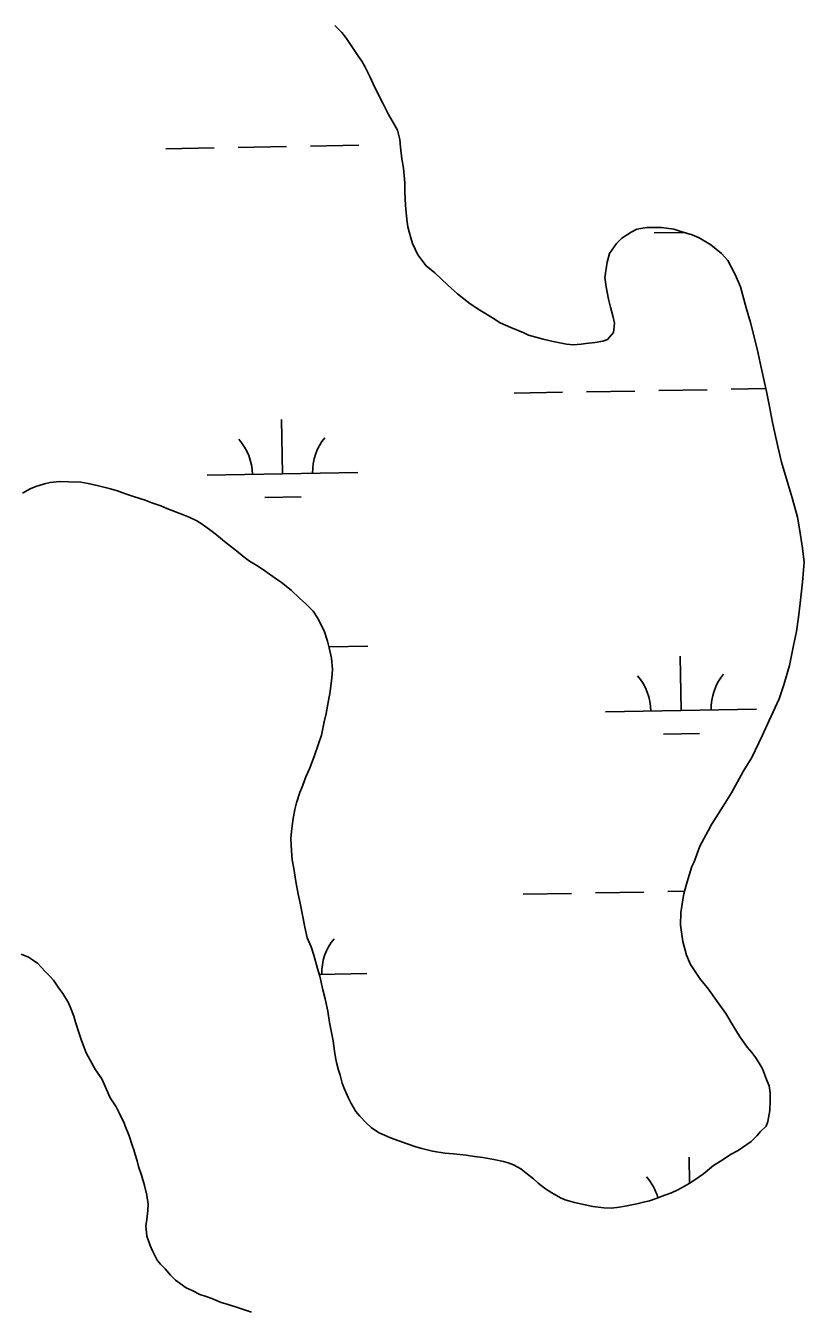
# Model space of a CAD drawing. Extents: x 3925854 to 3964121, y 224593 to 250589.
# Drawn here: x 3952365 to 3952881, y 230907 to 231761 of the extents above; entities that cross this region are included whole.
import ezdxf

# ---------------------------------------------------------------- set-up
doc = ezdxf.new("R2010")
doc.units = 0
doc.layers.add('V-TOPO-SHOR', color=7, linetype='Continuous')
doc.layers.add('V-WETL-SWMP', color=7, linetype='Continuous')

msp = doc.modelspace()

# ---------------------------------------------------------------- linework, layer by layer
at = {"layer": 'V-TOPO-SHOR'}
for points in [[(3952644.847, 231589.043), (3952636.26, 231597.167), (3952630.411, 231601.806), (3952624.937, 231609.169), (3952621.408, 231616.537), (3952620.224, 231620.42), (3952619.04, 231624.301), (3952618.248, 231627.795), (3952617.846, 231630.904), (3952617.441, 231634.789), (3952616.632, 231642.17), (3952616.206, 231650.72), (3952616.179, 231656.938), (3952615.36, 231666.654), (3952614.166, 231672.868), (3952613.355, 231680.638), (3952612.946, 231685.688), (3952611.365, 231691.902), (3952608.62, 231696.942), (3952605.489, 231702.369), (3952601.569, 231709.738), (3952599.218, 231714.393), (3952595.296, 231722.538), (3952592.941, 231727.582), (3952589.803, 231734.174), (3952587.843, 231737.664), (3952585.498, 231740.765), (3952581.978, 231746.19), (3952577.673, 231752.778), (3952574.548, 231756.653), (3952569.862, 231761.296)], [(3952855.988, 231030.627), (3952857.141, 231033.742), (3952858.273, 231041.133), (3952858.634, 231047.742), (3952858.611, 231052.795), (3952857.815, 231057.456), (3952856.242, 231061.724), (3952853.489, 231068.71), (3952851.925, 231071.423), (3952849.182, 231076.074), (3952846.446, 231079.562), (3952843.321, 231083.048), (3952838.238, 231090.41), (3952834.713, 231096.224), (3952829.233, 231105.531), (3952824.15, 231112.504), (3952817.109, 231122.58), (3952812.423, 231128.001), (3952805.771, 231138.077), (3952803.022, 231144.287), (3952800.653, 231153.214), (3952799.049, 231164.091), (3952799.402, 231172.644), (3952801.292, 231185.091), (3952803.59, 231192.874), (3952806.656, 231202.995), (3952808.198, 231206.11), (3952812.04, 231216.62), (3952817.436, 231226.75), (3952819.751, 231231.036), (3952827.472, 231243.119), (3952832.874, 231252.081), (3952840.589, 231266.108), (3952846.379, 231275.461), (3952853.311, 231289.873), (3952857.933, 231299.998), (3952864.479, 231314.408), (3952867.547, 231323.751), (3952871.379, 231336.594), (3952874.041, 231349.82), (3952875.946, 231359.159), (3952877.459, 231368.494), (3952878.585, 231377.827), (3952880.081, 231391.827), (3952881.189, 231405.046), (3952879.982, 231414.369), (3952877.983, 231427.187), (3952876.783, 231434.958), (3952873.23, 231447.768), (3952870.471, 231456.695), (3952866.132, 231471.449), (3952863.754, 231481.932), (3952860.186, 231497.854), (3952858.198, 231508.339), (3952856.211, 231518.436), (3952852.643, 231534.357), (3952849.87, 231546.782), (3952845.518, 231564.256), (3952842.756, 231573.961), (3952838.807, 231587.937), (3952835.274, 231596.084), (3952830.57, 231605.392), (3952826.275, 231610.039), (3952819.253, 231615.839), (3952811.458, 231620.469), (3952806.787, 231622.393), (3952799.391, 231624.692), (3952794.722, 231626.226), (3952786.552, 231627.359), (3952776.837, 231627.316), (3952770.234, 231626.122), (3952766.355, 231624.162), (3952760.154, 231620.246), (3952756.67, 231616.734), (3952752.035, 231610.107), (3952750.506, 231604.27), (3952748.994, 231594.157), (3952749.797, 231587.941), (3952751.388, 231579.786), (3952752.578, 231574.348), (3952754.157, 231568.524), (3952755.343, 231563.867), (3952754.593, 231557.645), (3952750.727, 231552.963), (3952747.622, 231551.784), (3952742.574, 231550.985), (3952736.356, 231550.18), (3952733.249, 231549.779), (3952727.81, 231549.365), (3952723.531, 231549.736), (3952714.584, 231551.64), (3952707.971, 231553.166), (3952698.241, 231555.845), (3952695.126, 231557.387), (3952686.559, 231560.848), (3952679.549, 231563.926), (3952674.482, 231567.404), (3952665.909, 231572.419), (3952659.671, 231576.669), (3952651.092, 231583.239), (3952644.847, 231589.043)], [(3952567.597, 231341.307), (3952566.012, 231348.294), (3952565.02, 231352.761), (3952562.854, 231359.554), (3952558.346, 231368.084), (3952555.411, 231372.543), (3952550.336, 231377.767), (3952546.629, 231381.056), (3952540.776, 231386.471), (3952534.536, 231391.499), (3952530.245, 231394.589), (3952523.423, 231399.419), (3952519.137, 231402.122), (3952513.29, 231405.788), (3952509.78, 231408.493), (3952504.514, 231412.552), (3952500.615, 231415.645), (3952496.713, 231418.932), (3952491.253, 231423.184), (3952487.549, 231426.084), (3952481.894, 231430.333), (3952478.388, 231432.457), (3952473.129, 231434.96), (3952469.819, 231436.307), (3952464.173, 231438.613), (3952458.334, 231440.727), (3952454.439, 231442.459), (3952448.405, 231444.571), (3952443.928, 231446.301), (3952436.338, 231448.794), (3952431.083, 231450.52), (3952425.633, 231452.441), (3952420.186, 231453.971), (3952412.985, 231455.884), (3952406.177, 231457.41), (3952401.315, 231458.165), (3952393.15, 231458.52), (3952387.514, 231458.69), (3952381.104, 231457.885), (3952377.221, 231457.09), (3952371.593, 231455.317), (3952367.712, 231453.746), (3952362.672, 231450.807)], [(3952855.988, 231030.627), (3952852.115, 231027.113), (3952849.795, 231024.383), (3952845.924, 231020.479), (3952840.304, 231016.568), (3952837.398, 231014.612), (3952832.358, 231011.869), (3952827.512, 231008.543), (3952820.922, 231004.63), (3952814.338, 230999.157), (3952808.525, 230995.051), (3952804.843, 230992.704), (3952800.19, 230989.964), (3952797.284, 230988.395), (3952793.211, 230986.435), (3952788.748, 230984.86), (3952782.925, 230982.698), (3952778.463, 230981.125), (3952775.356, 230980.527), (3952770.113, 230979.144), (3952763.512, 230977.756), (3952758.657, 230976.957), (3952753.217, 230976.351), (3952748.165, 230976.523), (3952740.97, 230977.463), (3952735.914, 230978.413), (3952728.909, 230980.132), (3952722.681, 230981.854), (3952719.566, 230983.201), (3952713.721, 230986.48), (3952709.63, 230988.989), (3952704.755, 230992.856), (3952701.632, 230995.756), (3952696.563, 230999.817), (3952693.248, 231002.328), (3952688.377, 231005.027), (3952684.873, 231006.373), (3952681.76, 231007.331), (3952675.342, 231008.664), (3952667.951, 231009.991), (3952662.505, 231010.553), (3952656.867, 231011.499), (3952648.505, 231012.435), (3952642.867, 231012.799), (3952634.505, 231014.122), (3952627.501, 231015.843), (3952623.609, 231016.991), (3952617.771, 231018.91), (3952606.675, 231022.943), (3952598.886, 231026.406), (3952594.014, 231029.886), (3952590.891, 231032.786), (3952586.401, 231037.238), (3952583.862, 231040.529), (3952580.728, 231045.764), (3952578.963, 231049.254), (3952576.219, 231055.267), (3952574.646, 231059.34), (3952573.261, 231064.583), (3952572.276, 231067.882), (3952570.894, 231072.928), (3952570.298, 231076.232), (3952569.696, 231080.504), (3952568.694, 231087.301), (3952567.105, 231095.067), (3952566.309, 231099.534), (3952565.11, 231107.11), (3952563.327, 231115.265), (3952561.938, 231121.284), (3952559.958, 231130.213), (3952558.381, 231135.259), (3952555.817, 231144.189), (3952554.238, 231149.819), (3952551.489, 231155.832), (3952549.904, 231162.819), (3952548.708, 231169.617), (3952546.92, 231178.745), (3952545.536, 231184.764), (3952543.944, 231193.111), (3952542.546, 231201.658), (3952541.548, 231207.484), (3952541.134, 231213.507), (3952540.711, 231221.667), (3952541.079, 231226.334), (3952542.019, 231233.529), (3952543.348, 231240.92), (3952544.301, 231245.393), (3952546.605, 231252.204), (3952548.526, 231257.072), (3952550.639, 231262.522), (3952552.949, 231267.974), (3952556.218, 231276.152), (3952559.095, 231284.52), (3952561.014, 231290.358), (3952562.727, 231299.112), (3952564.064, 231304.559), (3952565.579, 231313.31), (3952566.72, 231319.342), (3952567.847, 231328.285), (3952568.211, 231333.924), (3952567.597, 231341.307)], [(3952361.867, 231144.961), (3952366.733, 231142.843), (3952369.266, 231141.104), (3952372.777, 231138.593), (3952374.925, 231136.466), (3952378.437, 231132.787), (3952380.78, 231130.272), (3952383.123, 231127.561), (3952386.84, 231122.33), (3952389.382, 231118.843), (3952393.101, 231112.639), (3952394.672, 231108.758), (3952396.638, 231103.714), (3952397.82, 231099.833), (3952400.185, 231092.264), (3952401.76, 231087.606), (3952404.906, 231079.457), (3952407.451, 231074.61), (3952411.172, 231068.017), (3952415.281, 231062.011), (3952420.776, 231049.598), (3952424.884, 231043.591), (3952426.647, 231040.099), (3952428.413, 231036.22), (3952429.787, 231033.312), (3952430.964, 231030.205), (3952433.324, 231024.387), (3952435.294, 231018.175), (3952436.471, 231015.07), (3952437.459, 231011.966), (3952438.642, 231007.696), (3952439.629, 231004.007), (3952441.598, 230998.185), (3952443.572, 230991.391), (3952445.155, 230984.985), (3952445.958, 230978.964), (3952445.782, 230974.688), (3952445.03, 230968.661), (3952444.465, 230964.577), (3952445.077, 230957.581), (3952447.436, 230951.374), (3952448.813, 230947.882), (3952451.948, 230941.676), (3952454.291, 230939.159), (3952457.22, 230936.063), (3952460.931, 230931.803), (3952464.248, 230928.514), (3952467.173, 230926.193), (3952471.269, 230923.295), (3952475.162, 230921.565), (3952480.227, 230919.06)], [(3952480.227, 230919.06), (3952484.507, 230917.719), (3952488.206, 230916.373), (3952494.436, 230913.678), (3952499.107, 230912.339), (3952506.503, 230909.844), (3952510.591, 230908.503), (3952514.482, 230907.157)]]:
    msp.add_lwpolyline(points, dxfattribs=at)
at = {"layer": 'V-WETL-SWMP'}
for p, q in [((3952457.77, 231679.6), (3952489.765, 231680.182)), ((3952505.762, 231680.472), (3952537.757, 231681.054)), ((3952553.754, 231681.345), (3952585.749, 231681.927)), ((3952781.685, 231623.618), (3952801.675, 231623.982)), ((3952688.759, 231517.271), (3952720.754, 231517.853)), ((3952736.751, 231518.144), (3952768.746, 231518.726)), ((3952784.743, 231519.017), (3952816.738, 231519.598)), ((3952832.735, 231519.889), (3952855.791, 231520.308)), ((3952535.115, 231463.727), (3952534.461, 231499.721)), ((3952485.124, 231462.818), (3952585.107, 231464.636)), ((3952523.398, 231448.081), (3952547.394, 231448.517)), ((3952565.891, 231348.836), (3952591.797, 231349.307)), ((3952799.451, 231306.645), (3952798.796, 231342.639)), ((3952749.459, 231305.736), (3952849.442, 231307.554)), ((3952787.733, 231290.998), (3952811.729, 231291.435)), ((3952694.807, 231184.651), (3952726.802, 231185.233)), ((3952742.799, 231185.524), (3952774.794, 231186.106)), ((3952790.791, 231186.397), (3952801.735, 231186.596)), ((3952361.866, 231144.96), (3952366.733, 231142.843)), ((3952366.733, 231142.843), (3952369.267, 231141.105)), ((3952369.267, 231141.105), (3952372.777, 231138.594)), ((3952372.777, 231138.594), (3952374.924, 231136.465)), ((3952374.924, 231136.465), (3952378.438, 231132.788)), ((3952378.438, 231132.788), (3952380.781, 231130.272)), ((3952380.781, 231130.272), (3952383.124, 231127.561)), ((3952383.124, 231127.561), (3952386.84, 231122.33)), ((3952559.573, 231131.442), (3952591.155, 231132.016)), ((3952386.84, 231122.33), (3952389.381, 231118.842)), ((3952389.381, 231118.842), (3952393.101, 231112.639)), ((3952393.101, 231112.639), (3952394.672, 231108.759)), ((3952394.672, 231108.759), (3952396.637, 231103.715)), ((3952396.637, 231103.715), (3952397.82, 231099.833)), ((3952397.82, 231099.833), (3952400.185, 231092.264)), ((3952400.185, 231092.264), (3952401.76, 231087.606)), ((3952401.76, 231087.606), (3952404.905, 231079.457)), ((3952404.905, 231079.457), (3952407.452, 231074.61)), ((3952407.452, 231074.61), (3952411.173, 231068.018)), ((3952411.173, 231068.018), (3952415.28, 231062.011)), ((3952415.28, 231062.011), (3952420.776, 231049.597)), ((3952420.776, 231049.597), (3952424.883, 231043.59)), ((3952424.883, 231043.59), (3952426.647, 231040.099)), ((3952426.647, 231040.099), (3952428.413, 231036.22)), ((3952428.413, 231036.22), (3952429.786, 231033.311)), ((3952429.786, 231033.311), (3952430.965, 231030.206)), ((3952430.965, 231030.206), (3952433.323, 231024.386)), ((3952433.323, 231024.386), (3952435.293, 231018.176)), ((3952435.293, 231018.176), (3952436.472, 231015.071)), ((3952436.472, 231015.071), (3952437.458, 231011.966)), ((3952437.458, 231011.966), (3952438.642, 231007.696)), ((3952438.642, 231007.696), (3952439.63, 231004.007)), ((3952439.63, 231004.007), (3952441.598, 230998.185)), ((3952805.156, 230992.903), (3952804.844, 231010.019)), ((3952441.598, 230998.185), (3952443.571, 230991.392)), ((3952443.571, 230991.392), (3952445.154, 230984.985)), ((3952445.154, 230984.985), (3952445.957, 230978.964)), ((3952445.957, 230978.964), (3952445.781, 230974.688)), ((3952445.781, 230974.688), (3952445.03, 230968.66)), ((3952445.03, 230968.66), (3952444.464, 230964.576)), ((3952444.464, 230964.576), (3952445.078, 230957.582)), ((3952445.078, 230957.582), (3952447.437, 230951.373)), ((3952447.437, 230951.373), (3952448.812, 230947.881)), ((3952448.812, 230947.881), (3952451.949, 230941.676)), ((3952451.949, 230941.676), (3952454.292, 230939.159)), ((3952454.292, 230939.159), (3952457.22, 230936.062)), ((3952457.22, 230936.062), (3952460.931, 230931.803)), ((3952460.931, 230931.803), (3952464.249, 230928.513)), ((3952464.249, 230928.513), (3952467.174, 230926.194)), ((3952467.174, 230926.194), (3952471.268, 230923.296)), ((3952471.268, 230923.296), (3952475.163, 230921.564)), ((3952475.163, 230921.564), (3952480.226, 230919.06)), ((3952480.226, 230919.06), (3952484.508, 230917.718)), ((3952484.508, 230917.718), (3952488.206, 230916.373)), ((3952488.206, 230916.373), (3952494.437, 230913.679)), ((3952494.437, 230913.679), (3952499.107, 230912.339)), ((3952499.107, 230912.339), (3952506.503, 230909.845)), ((3952506.503, 230909.845), (3952510.59, 230908.502)), ((3952510.59, 230908.502), (3952514.482, 230907.158))]:
    msp.add_line(p, q, dxfattribs=at)
for points in [[(3952569.862, 231761.297), (3952574.547, 231756.653), (3952577.673, 231752.779), (3952581.977, 231746.19), (3952585.499, 231740.764), (3952587.844, 231737.664), (3952589.803, 231734.175), (3952592.941, 231727.581), (3952595.295, 231722.538), (3952599.217, 231714.392), (3952601.569, 231709.738), (3952605.488, 231702.37), (3952608.621, 231696.942), (3952611.364, 231691.901), (3952612.945, 231685.688), (3952613.356, 231680.637), (3952614.167, 231672.867), (3952615.36, 231666.653), (3952616.179, 231656.939), (3952616.206, 231650.72), (3952616.631, 231642.171), (3952617.441, 231634.789), (3952617.846, 231630.904), (3952618.248, 231627.796), (3952619.041, 231624.302), (3952620.224, 231620.42), (3952621.407, 231616.538), (3952624.937, 231609.168), (3952630.41, 231601.807), (3952636.26, 231597.168), (3952644.847, 231589.042), (3952651.091, 231583.239), (3952659.671, 231576.668), (3952665.908, 231572.419), (3952674.481, 231567.403), (3952679.549, 231563.927), (3952686.559, 231560.848), (3952695.125, 231557.387), (3952698.241, 231555.845), (3952707.97, 231553.167), (3952714.584, 231551.64), (3952723.532, 231549.736), (3952727.809, 231549.365), (3952733.249, 231549.778), (3952736.357, 231550.18), (3952742.573, 231550.984), (3952747.622, 231551.783), (3952750.727, 231552.963), (3952754.593, 231557.644), (3952755.344, 231563.866), (3952754.158, 231568.525), (3952752.578, 231574.349), (3952751.388, 231579.785), (3952749.798, 231587.941)], [(3952749.798, 231587.941), (3952748.994, 231594.156), (3952750.505, 231604.269), (3952752.035, 231610.106), (3952756.67, 231616.734), (3952760.153, 231620.247), (3952766.355, 231624.161), (3952770.234, 231626.121), (3952776.836, 231627.316), (3952786.553, 231627.358), (3952794.721, 231626.227), (3952799.392, 231624.692), (3952806.787, 231622.392), (3952811.459, 231620.469), (3952819.253, 231615.838), (3952826.275, 231610.038), (3952830.571, 231605.392), (3952835.275, 231596.084), (3952838.808, 231587.937), (3952842.756, 231573.961), (3952845.519, 231564.256), (3952849.87, 231546.783), (3952852.644, 231534.357), (3952856.211, 231518.436), (3952858.198, 231508.339), (3952860.187, 231497.853), (3952863.754, 231481.932), (3952866.132, 231471.448), (3952870.471, 231456.696), (3952873.23, 231447.768), (3952876.784, 231434.957), (3952877.984, 231427.188), (3952879.982, 231414.37), (3952881.189, 231405.046), (3952880.08, 231391.826), (3952878.586, 231377.827), (3952877.46, 231368.493), (3952875.945, 231359.158), (3952874.042, 231349.821), (3952871.379, 231336.594), (3952867.547, 231323.751), (3952864.478, 231314.409), (3952857.933, 231299.999), (3952853.312, 231289.873), (3952846.378, 231275.462), (3952840.588, 231266.108), (3952832.875, 231252.082), (3952827.472, 231243.119), (3952819.75, 231231.036), (3952817.436, 231226.75), (3952812.039, 231216.621), (3952808.197, 231206.11), (3952806.656, 231202.994), (3952803.59, 231192.874), (3952801.291, 231185.091), (3952799.402, 231172.644), (3952799.05, 231164.092), (3952800.652, 231153.215), (3952803.023, 231144.286), (3952805.77, 231138.078), (3952812.422, 231128.001), (3952817.109, 231122.58), (3952824.149, 231112.504), (3952829.232, 231105.53), (3952834.714, 231096.225), (3952838.238, 231090.41), (3952843.322, 231083.047), (3952846.447, 231079.562), (3952849.183, 231076.075), (3952851.924, 231071.423), (3952853.49, 231068.709), (3952856.241, 231061.724), (3952857.815, 231057.456), (3952858.612, 231052.795), (3952858.634, 231047.742), (3952858.274, 231041.133), (3952857.14, 231033.743), (3952855.987, 231030.628), (3952852.115, 231027.113), (3952849.795, 231024.382), (3952845.925, 231020.479), (3952840.305, 231016.567), (3952837.399, 231014.611), (3952832.358, 231011.869), (3952827.513, 231008.544), (3952820.923, 231004.629), (3952814.338, 230999.158), (3952808.526, 230995.052), (3952804.843, 230992.704), (3952800.191, 230989.963), (3952797.283, 230988.396), (3952793.21, 230986.435), (3952788.747, 230984.861), (3952782.926, 230982.698), (3952778.463, 230981.124), (3952775.356, 230980.527), (3952770.114, 230979.144), (3952763.513, 230977.755), (3952758.657, 230976.957), (3952753.218, 230976.35), (3952748.165, 230976.523)], [(3952469.819, 231436.307), (3952464.173, 231438.614), (3952458.334, 231440.727), (3952454.439, 231442.459), (3952448.405, 231444.571), (3952443.928, 231446.301), (3952436.338, 231448.794), (3952431.083, 231450.521), (3952425.633, 231452.441), (3952420.185, 231453.972), (3952412.986, 231455.884), (3952406.177, 231457.41), (3952401.315, 231458.166), (3952393.151, 231458.519), (3952387.514, 231458.689), (3952381.104, 231457.884), (3952377.221, 231457.09), (3952371.593, 231455.317), (3952367.712, 231453.745), (3952362.672, 231450.808)], [(3952748.165, 230976.523), (3952740.97, 230977.463), (3952735.913, 230978.413), (3952728.909, 230980.132), (3952722.682, 230981.854), (3952719.567, 230983.201), (3952713.722, 230986.48), (3952709.63, 230988.989), (3952704.755, 230992.855), (3952701.633, 230995.756), (3952696.563, 230999.816), (3952693.248, 231002.328), (3952688.377, 231005.028), (3952684.873, 231006.373), (3952681.76, 231007.331), (3952675.341, 231008.664), (3952667.95, 231009.992), (3952662.506, 231010.552), (3952656.866, 231011.499), (3952648.505, 231012.435), (3952642.867, 231012.799), (3952634.505, 231014.123), (3952627.501, 231015.842), (3952623.609, 231016.991), (3952617.77, 231018.91), (3952606.675, 231022.943), (3952598.886, 231026.407), (3952594.013, 231029.885), (3952590.891, 231032.786), (3952586.401, 231037.237), (3952583.861, 231040.53), (3952580.729, 231045.764), (3952578.964, 231049.254), (3952576.218, 231055.267), (3952574.645, 231059.341), (3952573.262, 231064.583), (3952572.276, 231067.882), (3952570.894, 231072.929), (3952570.297, 231076.231), (3952569.695, 231080.504), (3952568.694, 231087.301), (3952567.106, 231095.068), (3952566.309, 231099.535), (3952565.11, 231107.109), (3952563.326, 231115.264), (3952561.939, 231121.283), (3952559.957, 231130.214), (3952558.381, 231135.26), (3952555.816, 231144.189), (3952554.237, 231149.818), (3952551.49, 231155.831), (3952549.905, 231162.82), (3952548.709, 231169.617), (3952546.921, 231178.744), (3952545.535, 231184.763), (3952543.944, 231193.112), (3952542.546, 231201.658), (3952541.549, 231207.484), (3952541.135, 231213.507), (3952540.711, 231221.667), (3952541.079, 231226.333), (3952542.02, 231233.528), (3952543.348, 231240.919), (3952544.301, 231245.393), (3952546.604, 231252.205), (3952548.526, 231257.072), (3952550.64, 231262.523), (3952552.949, 231267.974), (3952556.217, 231276.151), (3952559.096, 231284.52), (3952561.015, 231290.359), (3952562.726, 231299.112), (3952564.063, 231304.559), (3952565.58, 231313.311), (3952566.72, 231319.341), (3952567.847, 231328.286), (3952568.211, 231333.923), (3952567.596, 231341.306), (3952566.011, 231348.295), (3952565.02, 231352.761), (3952562.853, 231359.554), (3952558.346, 231368.085), (3952555.412, 231372.543), (3952550.337, 231377.768), (3952546.63, 231381.056), (3952540.776, 231386.472), (3952534.535, 231391.498), (3952530.246, 231394.589), (3952523.423, 231399.418), (3952519.136, 231402.121), (3952513.29, 231405.788), (3952509.78, 231408.494), (3952504.515, 231412.552), (3952500.615, 231415.645), (3952496.714, 231418.932), (3952491.254, 231423.184), (3952487.549, 231426.083), (3952481.894, 231430.334), (3952478.387, 231432.457), (3952473.129, 231434.96), (3952469.819, 231436.307)]]:
    msp.add_lwpolyline(points, dxfattribs=at)
for centre, start, end in [((3952479.873, 231463.198), 0.269879, 41.813537), ((3952590.34, 231465.206), 140.269876, 181.813534), ((3952744.208, 231306.115), 0.269879, 41.813537), ((3952854.676, 231308.124), 140.269876, 181.813534), ((3952596.389, 231132.586), 140.269876, 181.813534), ((3952750.256, 230973.495), 15.904668, 41.813537)]:
    msp.add_arc(centre, 35.246, start, end, dxfattribs=at)

doc.saveas('drawing.dxf')
